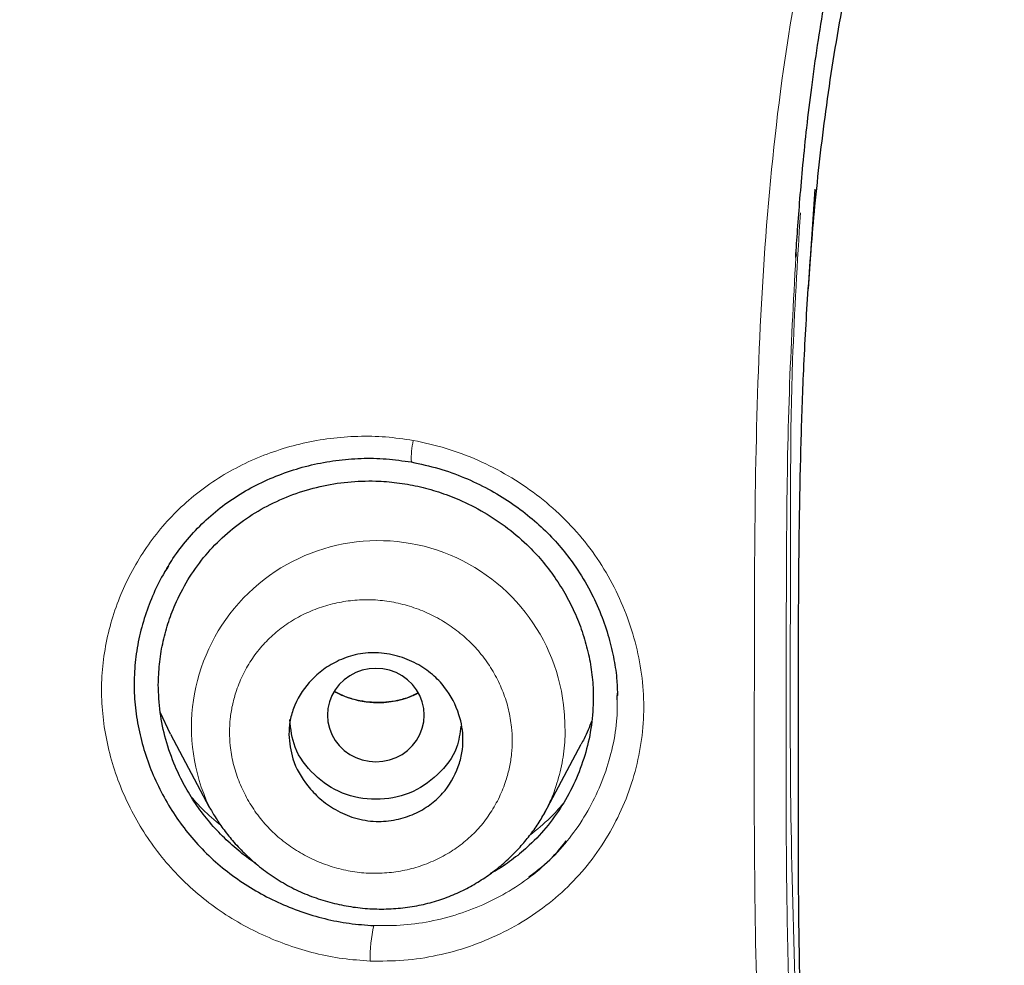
# Model space of a CAD drawing. Header units: millimetres. Extents: x 8 to 830, y 12 to 2106.
# Tile 353 of 624: x 436 to 446, y 1814 to 1823. Entities that reach past the tile are written whole.
import ezdxf

# ---------------------------------------------------------------- set-up
doc = ezdxf.new("R2010")
doc.units = ezdxf.units.MM

msp = doc.modelspace()

# ---------------------------------------------------------------- linework, layer by layer
at = {"color": 7, "linetype": 'Continuous', "lineweight": 30}
for p, q in [((444.082, 1821.725), (444.013, 1820.696)), ((443.886, 1821.052), (443.885, 1821.026)), ((443.886, 1821.052), (443.885, 1821.026)), ((442.038, 1816.455), (442.039, 1816.517)), ((442.038, 1816.455), (442.039, 1816.517)), ((442.038, 1816.447), (442.038, 1816.492)), ((442.038, 1816.447), (442.038, 1816.492)), ((437.419, 1816.092), (437.314, 1816.319)), ((437.419, 1816.092), (437.821, 1815.337)), ((441.286, 1815.275), (441.666, 1815.988)), ((437.823, 1815.338), (437.819, 1815.345)), ((437.751, 1815.274), (437.751, 1815.274)), ((437.751, 1815.274), (437.751, 1815.274)), ((441.361, 1815.201), (441.361, 1815.201)), ((441.361, 1815.201), (441.361, 1815.201))]:
    msp.add_line(p, q, dxfattribs=at)
at = {"color": 8, "linetype": 'Continuous', "lineweight": 0}
for p, q in [((443.888, 1821.096), (443.886, 1821.052)), ((443.888, 1821.096), (443.886, 1821.052)), ((442.038, 1816.492), (442.039, 1816.526)), ((442.038, 1816.492), (442.039, 1816.526))]:
    msp.add_line(p, q, dxfattribs=at)
at = {"color": 7, "linetype": 'Continuous', "lineweight": 30, "flags": 128}
msp.add_lwpolyline([(440.043, 1816.289), (440.038, 1816.358), (440.023, 1816.425), (439.998, 1816.49), (439.964, 1816.55), (439.921, 1816.605), (439.871, 1816.654), (439.814, 1816.695), (439.751, 1816.728), (439.684, 1816.752), (439.615, 1816.767), (439.543, 1816.772), (439.472, 1816.767), (439.402, 1816.752), (439.336, 1816.728), (439.273, 1816.695), (439.216, 1816.654), (439.165, 1816.605), (439.123, 1816.55), (439.089, 1816.49), (439.064, 1816.425), (439.048, 1816.358), (439.043, 1816.289), (439.048, 1816.22), (439.064, 1816.153), (439.089, 1816.088), (439.123, 1816.028), (439.165, 1815.973), (439.216, 1815.924), (439.273, 1815.883), (439.336, 1815.85), (439.402, 1815.825), (439.472, 1815.811), (439.543, 1815.806), (439.615, 1815.811), (439.684, 1815.825), (439.751, 1815.85), (439.814, 1815.883), (439.871, 1815.924), (439.921, 1815.973), (439.964, 1816.028), (439.998, 1816.088), (440.023, 1816.153), (440.038, 1816.22), (440.043, 1816.289)], dxfattribs=at)
at = {"color": 8, "linetype": 'Continuous', "lineweight": 0}
for centre, radius, start, end in [((440.763, 1818.943), 0.854, 167.4517, 182.5036), ((439.567, 1816.163), 1.93, 4.7212, 205.0813), ((440.902, 1813.784), 1.418, 166.612, 181.5442)]:
    msp.add_arc(centre, radius, start, end, dxfattribs=at)
at = {"color": 7, "linetype": 'Continuous', "lineweight": 30}
for points, knots in [([(510.735, 1777.283), (511.196, 1778.511), (512.114, 1780.956), (513.098, 1784.726), (513.872, 1788.507), (514.456, 1792.3), (514.943, 1796.485), (515.298, 1801.065), (515.507, 1806.03), (515.602, 1811.577), (515.593, 1817.706), (515.581, 1824.436), (515.477, 1831.185), (515.158, 1837.963), (514.614, 1843.619), (513.944, 1848.142), (513.279, 1851.54), (512.399, 1854.924), (511.244, 1858.268), (509.826, 1861.345), (508.149, 1864.109), (506.256, 1866.524), (504.046, 1868.669), (501.607, 1870.523), (499.025, 1872.121), (495.903, 1873.724), (492.217, 1875.246), (487.967, 1876.614), (483.651, 1877.697), (479.286, 1878.524), (474.885, 1879.093), (470.474, 1879.417), (466.081, 1879.544), (461.71, 1879.555), (457.339, 1879.543), (452.947, 1879.415), (448.536, 1879.093), (444.134, 1878.525), (439.769, 1877.697), (435.453, 1876.616), (431.203, 1875.245), (427.517, 1873.725), (424.396, 1872.122), (421.813, 1870.525), (419.375, 1868.669), (417.164, 1866.525), (415.271, 1864.109), (413.594, 1861.345), (412.176, 1858.269), (411.021, 1854.924), (410.141, 1851.54), (409.476, 1848.142), (408.806, 1843.619), (408.262, 1837.963), (407.943, 1831.185), (407.839, 1824.437), (407.828, 1817.706), (407.817, 1811.126), (407.941, 1804.673), (408.288, 1798.348), (408.866, 1792.889), (409.585, 1788.305), (410.354, 1784.591), (411.329, 1780.89), (412.232, 1778.489), (412.686, 1777.283)], [0, 0, 0, 0, 0.01422, 0.028301, 0.042283, 0.056188, 0.070046, 0.088148, 0.106186, 0.124159, 0.148558, 0.172923, 0.197399, 0.221993, 0.24671, 0.259145, 0.27167, 0.284302, 0.297067, 0.309991, 0.320883, 0.3319, 0.342924, 0.353811, 0.364567, 0.375221, 0.391058, 0.40678, 0.422432, 0.438055, 0.453668, 0.469227, 0.484683, 0.500001, 0.515318, 0.530774, 0.546334, 0.561944, 0.577571, 0.59322, 0.608942, 0.624779, 0.635434, 0.646191, 0.657076, 0.668103, 0.679114, 0.690014, 0.702933, 0.7157, 0.728331, 0.740856, 0.753291, 0.778008, 0.802602, 0.827078, 0.851444, 0.875842, 0.898728, 0.921719, 0.944802, 0.958463, 0.9722, 0.986034, 1, 1, 1, 1]), ([(510.735, 1777.283), (511.196, 1778.511), (512.114, 1780.956), (513.098, 1784.726), (513.872, 1788.507), (514.456, 1792.3), (514.943, 1796.485), (515.298, 1801.065), (515.507, 1806.03), (515.602, 1811.577), (515.593, 1817.706), (515.581, 1824.436), (515.477, 1831.185), (515.158, 1837.963), (514.614, 1843.619), (513.944, 1848.142), (513.279, 1851.54), (512.399, 1854.924), (511.244, 1858.268), (509.826, 1861.345), (508.149, 1864.109), (506.256, 1866.524), (504.046, 1868.669), (501.607, 1870.523), (499.025, 1872.121), (495.903, 1873.724), (492.217, 1875.246), (487.967, 1876.614), (483.651, 1877.697), (479.286, 1878.524), (474.885, 1879.093), (470.474, 1879.417), (466.081, 1879.544), (461.71, 1879.555), (457.339, 1879.543), (452.947, 1879.415), (448.536, 1879.093), (444.134, 1878.525), (439.769, 1877.697), (435.453, 1876.616), (431.203, 1875.245), (427.517, 1873.725), (424.396, 1872.122), (421.813, 1870.525), (419.375, 1868.669), (417.164, 1866.525), (415.271, 1864.109), (413.594, 1861.345), (412.176, 1858.269), (411.021, 1854.924), (410.141, 1851.54), (409.476, 1848.142), (408.806, 1843.619), (408.262, 1837.963), (407.943, 1831.185), (407.839, 1824.437), (407.828, 1817.706), (407.817, 1811.126), (407.941, 1804.673), (408.288, 1798.348), (408.866, 1792.889), (409.585, 1788.305), (410.354, 1784.591), (411.329, 1780.89), (412.232, 1778.489), (412.686, 1777.283)], [0, 0, 0, 0, 0.01422, 0.028301, 0.042283, 0.056188, 0.070046, 0.088148, 0.106186, 0.124159, 0.148558, 0.172923, 0.197399, 0.221993, 0.24671, 0.259145, 0.27167, 0.284302, 0.297067, 0.309991, 0.320883, 0.3319, 0.342924, 0.353811, 0.364567, 0.375221, 0.391058, 0.40678, 0.422432, 0.438055, 0.453668, 0.469227, 0.484683, 0.500001, 0.515318, 0.530774, 0.546334, 0.561944, 0.577571, 0.59322, 0.608942, 0.624779, 0.635434, 0.646191, 0.657076, 0.668103, 0.679114, 0.690014, 0.702933, 0.7157, 0.728331, 0.740856, 0.753291, 0.778008, 0.802602, 0.827078, 0.851444, 0.875842, 0.898728, 0.921719, 0.944802, 0.958463, 0.9722, 0.986034, 1, 1, 1, 1]), ([(509.342, 1777.405), (509.718, 1778.392), (510.47, 1780.366), (511.332, 1783.407), (512.046, 1786.476), (512.617, 1789.571), (513.077, 1792.68), (513.51, 1796.392), (513.859, 1800.711), (514.082, 1805.632), (514.182, 1810.777), (514.188, 1816.142), (514.173, 1821.731), (514.115, 1827.323), (513.942, 1832.92), (513.588, 1838.517), (513.084, 1843.169), (512.519, 1846.875), (511.991, 1849.641), (511.334, 1852.386), (510.519, 1855.094), (509.512, 1857.746), (508.383, 1860.098), (507.165, 1862.141), (505.916, 1863.888), (504.502, 1865.514), (502.758, 1867.162), (500.656, 1868.771), (498.205, 1870.302), (495.467, 1871.725), (492.454, 1873.021), (489.178, 1874.177), (485.839, 1875.143), (482.453, 1875.939), (478.747, 1876.63), (474.722, 1877.159), (470.387, 1877.487), (466.047, 1877.618), (461.711, 1877.632), (457.374, 1877.617), (453.033, 1877.484), (448.697, 1877.159), (444.672, 1876.63), (440.967, 1875.94), (437.582, 1875.144), (434.243, 1874.177), (430.966, 1873.02), (427.952, 1871.725), (425.215, 1870.302), (422.765, 1868.771), (420.664, 1867.161), (418.919, 1865.515), (417.506, 1863.888), (416.255, 1862.141), (415.039, 1860.097), (413.909, 1857.746), (412.902, 1855.094), (412.087, 1852.386), (411.43, 1849.642), (410.902, 1846.875), (410.337, 1843.17), (409.833, 1838.517), (409.479, 1832.921), (409.306, 1827.324), (409.248, 1821.731), (409.233, 1816.142), (409.239, 1810.852), (409.333, 1805.856), (409.537, 1801.159), (409.896, 1796.466), (410.376, 1792.367), (410.925, 1788.863), (411.488, 1785.949), (412.182, 1783.059), (413.011, 1780.196), (413.722, 1778.336), (414.078, 1777.405)], [0, 0, 0, 0, 0.011709, 0.0234, 0.035079, 0.046745, 0.058401, 0.070053, 0.08835, 0.106637, 0.124908, 0.145647, 0.166375, 0.187119, 0.207887, 0.228673, 0.249479, 0.259892, 0.270315, 0.28075, 0.291198, 0.301658, 0.31213, 0.319994, 0.327864, 0.335737, 0.343609, 0.354092, 0.364563, 0.37502, 0.38755, 0.400066, 0.41258, 0.425091, 0.437599, 0.45323, 0.468841, 0.484431, 0.499999, 0.515569, 0.531166, 0.546782, 0.562408, 0.574915, 0.587424, 0.599934, 0.612454, 0.624987, 0.635443, 0.645912, 0.656393, 0.664263, 0.672136, 0.680006, 0.687871, 0.698343, 0.708803, 0.71925, 0.729685, 0.740108, 0.750521, 0.771326, 0.792113, 0.81288, 0.833624, 0.854353, 0.875091, 0.892532, 0.909986, 0.927451, 0.944927, 0.955919, 0.966921, 0.977933, 0.988958, 1, 1, 1, 1]), ([(509.342, 1777.405), (509.718, 1778.392), (510.47, 1780.366), (511.332, 1783.407), (512.046, 1786.476), (512.617, 1789.571), (513.077, 1792.68), (513.51, 1796.392), (513.859, 1800.711), (514.082, 1805.632), (514.182, 1810.777), (514.188, 1816.142), (514.173, 1821.731), (514.115, 1827.323), (513.942, 1832.92), (513.588, 1838.517), (513.084, 1843.169), (512.519, 1846.875), (511.991, 1849.641), (511.334, 1852.386), (510.519, 1855.094), (509.512, 1857.746), (508.383, 1860.098), (507.165, 1862.141), (505.916, 1863.888), (504.502, 1865.514), (502.758, 1867.162), (500.656, 1868.771), (498.205, 1870.302), (495.467, 1871.725), (492.454, 1873.021), (489.178, 1874.177), (485.839, 1875.143), (482.453, 1875.939), (478.747, 1876.63), (474.722, 1877.159), (470.387, 1877.487), (466.047, 1877.618), (461.711, 1877.632), (457.374, 1877.617), (453.033, 1877.484), (448.697, 1877.159), (444.672, 1876.63), (440.967, 1875.94), (437.582, 1875.144), (434.243, 1874.177), (430.966, 1873.02), (427.952, 1871.725), (425.215, 1870.302), (422.765, 1868.771), (420.664, 1867.161), (418.919, 1865.515), (417.506, 1863.888), (416.255, 1862.141), (415.039, 1860.097), (413.909, 1857.746), (412.902, 1855.094), (412.087, 1852.386), (411.43, 1849.642), (410.902, 1846.875), (410.337, 1843.17), (409.833, 1838.517), (409.479, 1832.921), (409.306, 1827.324), (409.248, 1821.731), (409.233, 1816.142), (409.239, 1810.852), (409.333, 1805.856), (409.537, 1801.159), (409.896, 1796.466), (410.376, 1792.367), (410.925, 1788.863), (411.488, 1785.949), (412.182, 1783.059), (413.011, 1780.196), (413.722, 1778.336), (414.078, 1777.405)], [0, 0, 0, 0, 0.011709, 0.0234, 0.035079, 0.046745, 0.058401, 0.070053, 0.08835, 0.106637, 0.124908, 0.145647, 0.166375, 0.187119, 0.207887, 0.228673, 0.249479, 0.259892, 0.270315, 0.28075, 0.291198, 0.301658, 0.31213, 0.319994, 0.327864, 0.335737, 0.343609, 0.354092, 0.364563, 0.37502, 0.38755, 0.400066, 0.41258, 0.425091, 0.437599, 0.45323, 0.468841, 0.484431, 0.499999, 0.515569, 0.531166, 0.546782, 0.562408, 0.574915, 0.587424, 0.599934, 0.612454, 0.624987, 0.635443, 0.645912, 0.656393, 0.664263, 0.672136, 0.680006, 0.687871, 0.698343, 0.708803, 0.71925, 0.729685, 0.740108, 0.750521, 0.771326, 0.792113, 0.81288, 0.833624, 0.854353, 0.875091, 0.892532, 0.909986, 0.927451, 0.944927, 0.955919, 0.966921, 0.977933, 0.988958, 1, 1, 1, 1]), ([(461.71, 1876.725), (459.784, 1876.719), (455.935, 1876.707), (450.167, 1876.421), (444.906, 1875.774), (440.169, 1874.856), (435.962, 1873.771), (431.845, 1872.41), (428.301, 1870.9), (425.325, 1869.325), (422.897, 1867.771), (420.637, 1865.993), (418.61, 1863.96), (416.866, 1861.693), (415.304, 1859.086), (413.966, 1856.162), (412.868, 1852.965), (412.03, 1849.723), (411.394, 1846.461), (410.755, 1842.089), (410.234, 1836.589), (409.939, 1829.959), (409.858, 1823.313), (409.862, 1816.661), (409.876, 1810.844), (409.989, 1805.861), (410.175, 1801.713), (410.481, 1797.567), (410.938, 1793.43), (411.563, 1789.313), (412.42, 1785.241), (413.517, 1781.214), (414.571, 1778.631), (415.1, 1777.336)], [0, 0, 0, 0, 0.041855, 0.08362, 0.125415, 0.156959, 0.188537, 0.219976, 0.251431, 0.272568, 0.293656, 0.314639, 0.33578, 0.356911, 0.377922, 0.403277, 0.42848, 0.45338, 0.478142, 0.502858, 0.552306, 0.601886, 0.651609, 0.701376, 0.751127, 0.782208, 0.813287, 0.844384, 0.875537, 0.906709, 0.937788, 0.968814, 1, 1, 1, 1]), ([(461.71, 1876.622), (459.773, 1876.616), (455.903, 1876.604), (450.104, 1876.313), (444.815, 1875.656), (440.054, 1874.726), (435.827, 1873.625), (431.692, 1872.245), (428.137, 1870.71), (425.155, 1869.108), (422.728, 1867.526), (420.475, 1865.714), (418.469, 1863.641), (416.75, 1861.337), (415.217, 1858.695), (413.911, 1855.743), (412.846, 1852.527), (412.036, 1849.278), (411.423, 1846.017), (410.808, 1841.657), (410.309, 1836.18), (410.03, 1829.586), (409.958, 1822.982), (409.961, 1816.372), (409.978, 1810.591), (410.096, 1805.639), (410.286, 1801.52), (410.596, 1797.409), (411.054, 1793.307), (411.681, 1789.219), (412.539, 1785.169), (413.635, 1781.17), (414.685, 1778.609), (415.209, 1777.329)], [0, 0, 0, 0, 0.042133, 0.084172, 0.12624, 0.157991, 0.189772, 0.221412, 0.253078, 0.274358, 0.295572, 0.316692, 0.337987, 0.359238, 0.380387, 0.405921, 0.431187, 0.456106, 0.480854, 0.505526, 0.554819, 0.604169, 0.653612, 0.70311, 0.752631, 0.783561, 0.81446, 0.845339, 0.876228, 0.907207, 0.938215, 0.96912, 1, 1, 1, 1]), ([(443.883, 1821.021), (443.889, 1821.116), (443.903, 1821.317), (443.927, 1821.637), (443.958, 1821.988), (443.998, 1822.373), (444.047, 1822.786), (444.108, 1823.214), (444.177, 1823.645), (444.269, 1824.146), (444.39, 1824.712), (444.551, 1825.335), (444.737, 1825.934), (444.943, 1826.492), (445.167, 1827.014), (445.408, 1827.505), (445.676, 1827.981), (445.97, 1828.437), (446.287, 1828.873), (446.627, 1829.288), (446.99, 1829.681), (447.375, 1830.054), (447.782, 1830.406), (448.224, 1830.749), (448.701, 1831.082), (449.212, 1831.403), (449.738, 1831.702), (450.271, 1831.976), (450.802, 1832.227), (451.324, 1832.455), (451.835, 1832.66), (452.335, 1832.847), (452.734, 1832.984), (453.036, 1833.082), (453.252, 1833.15), (453.484, 1833.22), (453.736, 1833.293), (454.01, 1833.369), (454.325, 1833.452), (454.683, 1833.541), (455.089, 1833.633), (455.526, 1833.724), (455.998, 1833.812), (456.505, 1833.895), (457.047, 1833.971), (457.624, 1834.038), (458.234, 1834.093), (458.874, 1834.133), (459.541, 1834.16), (460.236, 1834.175), (460.963, 1834.182), (461.457, 1834.182), (461.71, 1834.182)], [0, 0, 0, 0, 0.011776, 0.02484, 0.039192, 0.05483, 0.071753, 0.089535, 0.10711, 0.124433, 0.151099, 0.177003, 0.202198, 0.226753, 0.248748, 0.270738, 0.292702, 0.314449, 0.336013, 0.357441, 0.378781, 0.400123, 0.42154, 0.442971, 0.466897, 0.490802, 0.514738, 0.538577, 0.561906, 0.584265, 0.605951, 0.626966, 0.647322, 0.655761, 0.664455, 0.673969, 0.684305, 0.695464, 0.707445, 0.722619, 0.73895, 0.756448, 0.775119, 0.795347, 0.816812, 0.83953, 0.863516, 0.888753, 0.914736, 0.941927, 0.970344, 1, 1, 1, 1]), ([(443.883, 1821.021), (443.889, 1821.116), (443.903, 1821.317), (443.927, 1821.637), (443.958, 1821.988), (443.998, 1822.373), (444.047, 1822.786), (444.108, 1823.214), (444.177, 1823.645), (444.269, 1824.146), (444.39, 1824.712), (444.551, 1825.335), (444.737, 1825.934), (444.943, 1826.492), (445.167, 1827.014), (445.408, 1827.505), (445.676, 1827.981), (445.97, 1828.437), (446.287, 1828.873), (446.627, 1829.288), (446.99, 1829.681), (447.375, 1830.054), (447.782, 1830.406), (448.224, 1830.749), (448.701, 1831.082), (449.212, 1831.403), (449.738, 1831.702), (450.271, 1831.976), (450.802, 1832.227), (451.324, 1832.455), (451.835, 1832.66), (452.335, 1832.847), (452.734, 1832.984), (453.036, 1833.082), (453.252, 1833.15), (453.484, 1833.22), (453.736, 1833.293), (454.01, 1833.369), (454.325, 1833.452), (454.683, 1833.541), (455.089, 1833.633), (455.526, 1833.724), (455.998, 1833.812), (456.505, 1833.895), (457.047, 1833.971), (457.624, 1834.038), (458.234, 1834.093), (458.874, 1834.133), (459.541, 1834.16), (460.236, 1834.175), (460.963, 1834.182), (461.457, 1834.182), (461.71, 1834.182)], [0, 0, 0, 0, 0.011776, 0.02484, 0.039192, 0.05483, 0.071753, 0.089535, 0.10711, 0.124433, 0.151099, 0.177003, 0.202198, 0.226753, 0.248748, 0.270738, 0.292702, 0.314449, 0.336013, 0.357441, 0.378781, 0.400123, 0.42154, 0.442971, 0.466897, 0.490802, 0.514738, 0.538577, 0.561906, 0.584265, 0.605951, 0.626966, 0.647322, 0.655761, 0.664455, 0.673969, 0.684305, 0.695464, 0.707445, 0.722619, 0.73895, 0.756448, 0.775119, 0.795347, 0.816812, 0.83953, 0.863516, 0.888753, 0.914736, 0.941927, 0.970344, 1, 1, 1, 1]), ([(461.704, 1798.281), (461.092, 1798.282), (459.778, 1798.286), (457.676, 1798.416), (455.557, 1798.794), (453.497, 1799.41), (451.966, 1800.037), (450.802, 1800.615), (450.006, 1801.056), (449.213, 1801.554), (448.434, 1802.115), (447.473, 1802.922), (446.415, 1804.067), (445.65, 1805.277), (445.209, 1806.201), (444.974, 1806.774), (444.769, 1807.361), (444.593, 1807.959), (444.442, 1808.564), (444.24, 1809.553), (444.063, 1810.856), (443.957, 1812.395), (443.919, 1813.707), (443.91, 1814.791), (443.91, 1815.65), (443.911, 1816.517), (443.912, 1817.624), (443.926, 1818.774), (443.962, 1819.832), (444.007, 1820.667), (444.079, 1821.576), (444.19, 1822.555), (444.401, 1823.896), (444.793, 1825.514), (445.427, 1826.997), (446.061, 1828.036), (446.578, 1828.724), (447.134, 1829.334), (447.985, 1830.119), (449.222, 1830.983), (450.696, 1831.739), (452.029, 1832.287), (453.19, 1832.684), (454.697, 1833.106), (456.638, 1833.493), (459.099, 1833.718), (460.815, 1833.72), (461.71, 1833.721)], [0, 0, 0, 0, 0.030692, 0.065833, 0.105376, 0.138213, 0.173522, 0.188326, 0.203587, 0.219331, 0.235494, 0.252028, 0.282784, 0.314237, 0.324772, 0.335378, 0.346049, 0.356773, 0.367529, 0.378291, 0.408931, 0.435507, 0.458141, 0.47686, 0.491661, 0.502546, 0.521671, 0.548765, 0.561853, 0.576232, 0.591884, 0.608795, 0.626956, 0.661762, 0.694208, 0.70943, 0.724126, 0.738214, 0.751606, 0.783168, 0.814535, 0.835268, 0.855911, 0.876391, 0.914064, 0.955166, 1, 1, 1, 1]), ([(437.347, 1817.743), (437.379, 1817.798), (437.452, 1817.926), (437.592, 1818.108), (437.763, 1818.291), (437.955, 1818.453), (438.165, 1818.594), (438.39, 1818.712), (438.628, 1818.807), (438.875, 1818.879), (439.13, 1818.926), (439.389, 1818.947), (439.65, 1818.943), (439.823, 1818.918), (439.909, 1818.906)], [0, 0, 0, 0, 0.064883, 0.149546, 0.234096, 0.318608, 0.403269, 0.488216, 0.573416, 0.65878, 0.744196, 0.829562, 0.914823, 1, 1, 1, 1]), ([(437.347, 1817.743), (437.379, 1817.798), (437.452, 1817.926), (437.592, 1818.108), (437.763, 1818.291), (437.955, 1818.453), (438.165, 1818.594), (438.39, 1818.712), (438.628, 1818.807), (438.875, 1818.879), (439.13, 1818.926), (439.389, 1818.947), (439.65, 1818.943), (439.823, 1818.918), (439.909, 1818.906)], [0, 0, 0, 0, 0.064883, 0.149546, 0.234096, 0.318608, 0.403269, 0.488216, 0.573416, 0.65878, 0.744196, 0.829562, 0.914823, 1, 1, 1, 1]), ([(439.909, 1818.906), (440.004, 1818.885), (440.191, 1818.846), (440.458, 1818.749), (440.705, 1818.631), (440.932, 1818.494), (441.136, 1818.342), (441.318, 1818.177), (441.476, 1818.003), (441.625, 1817.803), (441.759, 1817.58), (441.872, 1817.335), (441.953, 1817.096), (442.006, 1816.867), (442.036, 1816.666), (442.039, 1816.542), (442.04, 1816.491)], [0, 0, 0, 0, 0.082472, 0.162487, 0.239968, 0.314838, 0.387051, 0.456611, 0.523571, 0.588059, 0.670293, 0.748157, 0.821523, 0.890308, 0.954483, 1, 1, 1, 1]), ([(439.909, 1818.906), (440.004, 1818.885), (440.191, 1818.846), (440.458, 1818.749), (440.705, 1818.631), (440.932, 1818.494), (441.136, 1818.342), (441.318, 1818.177), (441.476, 1818.003), (441.625, 1817.803), (441.759, 1817.58), (441.872, 1817.335), (441.953, 1817.096), (442.006, 1816.867), (442.036, 1816.666), (442.039, 1816.542), (442.04, 1816.491)], [0, 0, 0, 0, 0.082472, 0.162487, 0.239968, 0.314838, 0.387051, 0.456611, 0.523571, 0.588059, 0.670293, 0.748157, 0.821523, 0.890308, 0.954483, 1, 1, 1, 1]), ([(437.294, 1816.602), (437.297, 1816.673), (437.301, 1816.816), (437.336, 1817.027), (437.39, 1817.233), (437.474, 1817.456), (437.593, 1817.688), (437.757, 1817.921), (437.951, 1818.127), (438.172, 1818.307), (438.418, 1818.457), (438.683, 1818.574), (438.963, 1818.658), (439.251, 1818.705), (439.518, 1818.714), (439.761, 1818.695), (439.978, 1818.658), (440.192, 1818.599), (440.423, 1818.512), (440.666, 1818.389), (440.911, 1818.225), (441.115, 1818.048), (441.279, 1817.867), (441.411, 1817.691), (441.525, 1817.504), (441.62, 1817.306), (441.695, 1817.102), (441.75, 1816.892), (441.783, 1816.68), (441.795, 1816.443), (441.777, 1816.183), (441.718, 1815.904), (441.622, 1815.635), (441.491, 1815.381), (441.328, 1815.147), (441.15, 1814.956), (440.969, 1814.804), (440.833, 1814.707), (440.748, 1814.662), (440.726, 1814.65)], [0, 0, 0, 0, 0.023485, 0.047272, 0.07089, 0.09449, 0.126345, 0.15766, 0.188989, 0.22035, 0.251677, 0.283507, 0.315243, 0.346564, 0.378002, 0.401511, 0.424949, 0.448547, 0.472529, 0.50397, 0.53561, 0.566975, 0.590454, 0.614229, 0.637876, 0.661455, 0.685483, 0.70909, 0.732509, 0.755977, 0.787378, 0.818697, 0.850489, 0.882262, 0.913579, 0.944992, 0.968494, 0.991929, 1, 1, 1, 1]), ([(437.294, 1816.602), (437.297, 1816.673), (437.301, 1816.816), (437.336, 1817.027), (437.39, 1817.233), (437.474, 1817.456), (437.593, 1817.688), (437.757, 1817.921), (437.951, 1818.127), (438.172, 1818.307), (438.418, 1818.457), (438.683, 1818.574), (438.963, 1818.658), (439.251, 1818.705), (439.518, 1818.714), (439.761, 1818.695), (439.978, 1818.658), (440.192, 1818.599), (440.423, 1818.512), (440.666, 1818.389), (440.911, 1818.225), (441.115, 1818.048), (441.279, 1817.867), (441.411, 1817.691), (441.525, 1817.504), (441.62, 1817.306), (441.695, 1817.102), (441.75, 1816.892), (441.783, 1816.68), (441.795, 1816.443), (441.777, 1816.183), (441.718, 1815.904), (441.622, 1815.635), (441.491, 1815.381), (441.328, 1815.147), (441.15, 1814.956), (440.969, 1814.804), (440.833, 1814.707), (440.748, 1814.662), (440.726, 1814.65)], [0, 0, 0, 0, 0.023485, 0.047272, 0.07089, 0.09449, 0.126345, 0.15766, 0.188989, 0.22035, 0.251677, 0.283507, 0.315243, 0.346564, 0.378002, 0.401511, 0.424949, 0.448547, 0.472529, 0.50397, 0.53561, 0.566975, 0.590454, 0.614229, 0.637876, 0.661455, 0.685483, 0.70909, 0.732509, 0.755977, 0.787378, 0.818697, 0.850489, 0.882262, 0.913579, 0.944992, 0.968494, 0.991929, 1, 1, 1, 1]), ([(437.398, 1817.828), (437.379, 1817.799), (437.316, 1817.701), (437.231, 1817.52), (437.144, 1817.288), (437.083, 1817.047), (437.048, 1816.801), (437.04, 1816.551), (437.061, 1816.302), (437.108, 1816.055), (437.181, 1815.813), (437.277, 1815.58), (437.397, 1815.356), (437.538, 1815.145), (437.7, 1814.948), (437.883, 1814.769), (438.083, 1814.61), (438.299, 1814.47), (438.528, 1814.351), (438.767, 1814.254), (439.014, 1814.181), (439.267, 1814.131), (439.437, 1814.119), (439.522, 1814.113)], [0, 0, 0, 0, 0.02044, 0.069437, 0.118478, 0.167554, 0.216682, 0.265772, 0.314781, 0.363772, 0.41276, 0.461729, 0.510648, 0.559488, 0.608238, 0.656977, 0.705815, 0.754769, 0.803814, 0.852904, 0.901986, 0.951022, 1, 1, 1, 1]), ([(437.398, 1817.828), (437.379, 1817.799), (437.316, 1817.701), (437.231, 1817.52), (437.144, 1817.288), (437.083, 1817.047), (437.048, 1816.801), (437.04, 1816.551), (437.061, 1816.302), (437.108, 1816.055), (437.181, 1815.813), (437.277, 1815.58), (437.397, 1815.356), (437.538, 1815.145), (437.7, 1814.948), (437.883, 1814.769), (438.083, 1814.61), (438.299, 1814.47), (438.528, 1814.351), (438.767, 1814.254), (439.014, 1814.181), (439.267, 1814.131), (439.437, 1814.119), (439.522, 1814.113)], [0, 0, 0, 0, 0.02044, 0.069437, 0.118478, 0.167554, 0.216682, 0.265772, 0.314781, 0.363772, 0.41276, 0.461729, 0.510648, 0.559488, 0.608238, 0.656977, 0.705815, 0.754769, 0.803814, 0.852904, 0.901986, 0.951022, 1, 1, 1, 1]), ([(438.643, 1816.089), (438.646, 1816.133), (438.65, 1816.224), (438.704, 1816.414), (438.816, 1816.597), (438.982, 1816.753), (439.142, 1816.852), (439.332, 1816.921), (439.547, 1816.942), (439.764, 1816.908), (439.963, 1816.828), (440.128, 1816.716), (440.291, 1816.546), (440.411, 1816.315), (440.451, 1816.076), (440.435, 1815.895), (440.384, 1815.699), (440.273, 1815.509), (440.103, 1815.355), (439.94, 1815.261), (439.751, 1815.2), (439.539, 1815.181), (439.323, 1815.217), (439.126, 1815.303), (438.964, 1815.419), (438.804, 1815.588), (438.671, 1815.813), (438.652, 1816.003), (438.643, 1816.089)], [0, 0, 0, 0, 0.024129, 0.050237, 0.108425, 0.140552, 0.174844, 0.210969, 0.249203, 0.289457, 0.327186, 0.362225, 0.394904, 0.4523, 0.499741, 0.525118, 0.552378, 0.611511, 0.643691, 0.67763, 0.713361, 0.750659, 0.790902, 0.828709, 0.863908, 0.896325, 0.953181, 1, 1, 1, 1]), ([(438.301, 1814.757), (438.299, 1814.758), (438.234, 1814.797), (438.118, 1814.89), (437.954, 1815.036), (437.806, 1815.199), (437.675, 1815.374), (437.561, 1815.561), (437.455, 1815.781), (437.367, 1816.033), (437.306, 1816.317), (437.298, 1816.507), (437.294, 1816.602)], [0, 0, 0, 0, 0.002827, 0.10172, 0.200893, 0.300748, 0.39987, 0.49924, 0.599837, 0.734715, 0.867302, 1, 1, 1, 1]), ([(438.301, 1814.757), (438.299, 1814.758), (438.234, 1814.797), (438.118, 1814.89), (437.954, 1815.036), (437.806, 1815.199), (437.675, 1815.374), (437.561, 1815.561), (437.455, 1815.781), (437.367, 1816.033), (437.306, 1816.317), (437.298, 1816.507), (437.294, 1816.602)], [0, 0, 0, 0, 0.002827, 0.10172, 0.200893, 0.300748, 0.39987, 0.49924, 0.599837, 0.734715, 0.867302, 1, 1, 1, 1]), ([(439.979, 1816.519), (439.961, 1816.509), (439.905, 1816.477), (439.802, 1816.446), (439.679, 1816.422), (439.557, 1816.416), (439.436, 1816.425), (439.317, 1816.449), (439.208, 1816.484), (439.143, 1816.518), (439.115, 1816.532)], [0, 0, 0, 0, 0.071345, 0.223065, 0.360509, 0.493219, 0.626699, 0.760979, 0.896167, 1, 1, 1, 1]), ([(440.421, 1816.176), (440.412, 1816.1), (440.388, 1815.911), (440.19, 1815.66), (439.899, 1815.459), (439.542, 1815.399), (439.187, 1815.46), (438.894, 1815.661), (438.687, 1815.932), (438.664, 1816.144), (438.653, 1816.242)], [0, 0, 0, 0, 0.08811, 0.221278, 0.354358, 0.487102, 0.620324, 0.753025, 0.886195, 1, 1, 1, 1]), ([(441.774, 1816.229), (441.75, 1816.166), (441.72, 1816.083), (441.675, 1816.008), (441.664, 1815.989)], [0, 0, 0, 0, 0.759995, 1, 1, 1, 1]), ([(437.82, 1815.341), (437.84, 1815.306), (437.884, 1815.229), (437.964, 1815.112), (438.063, 1814.987), (438.183, 1814.859), (438.322, 1814.733), (438.48, 1814.616), (438.65, 1814.514), (438.83, 1814.43), (439.018, 1814.365), (439.21, 1814.318), (439.406, 1814.29), (439.602, 1814.281), (439.797, 1814.29), (439.988, 1814.319), (440.17, 1814.365), (440.342, 1814.428), (440.502, 1814.504), (440.651, 1814.593), (440.787, 1814.691), (440.91, 1814.796), (441.02, 1814.908), (441.121, 1815.026), (441.213, 1815.148), (441.263, 1815.235), (441.288, 1815.279)], [0, 0, 0, 0, 0.02876, 0.062479, 0.099841, 0.140954, 0.185923, 0.232585, 0.279217, 0.325833, 0.372374, 0.418861, 0.465285, 0.51162, 0.557834, 0.603629, 0.648182, 0.691623, 0.734058, 0.775426, 0.815653, 0.854666, 0.892412, 0.92904, 0.964831, 1, 1, 1, 1]), ([(441.124, 1814.617), (441.159, 1814.643), (441.275, 1814.727), (441.406, 1814.853), (441.489, 1814.961), (441.511, 1814.99)], [0, 0, 0, 0, 0.238256, 0.799502, 1, 1, 1, 1]), ([(441.124, 1814.617), (441.159, 1814.643), (441.275, 1814.727), (441.406, 1814.853), (441.489, 1814.961), (441.511, 1814.99)], [0, 0, 0, 0, 0.238256, 0.799502, 1, 1, 1, 1])]:
    msp.add_open_spline(points, degree=3, knots=knots, dxfattribs=at)
at = {"color": 8, "linetype": 'Continuous', "lineweight": 0}
for points, knots in [([(414.698, 1777.363), (414.225, 1778.522), (413.283, 1780.831), (412.261, 1784.414), (411.439, 1788.029), (410.814, 1791.683), (410.284, 1795.749), (409.884, 1800.234), (409.629, 1805.133), (409.493, 1810.65), (409.478, 1816.772), (409.475, 1823.494), (409.563, 1830.215), (409.877, 1836.934), (410.427, 1842.524), (411.106, 1846.98), (411.786, 1850.307), (412.674, 1853.585), (413.826, 1856.787), (415.22, 1859.697), (416.84, 1862.278), (418.635, 1864.516), (420.7, 1866.524), (422.996, 1868.281), (425.45, 1869.815), (428.451, 1871.372), (432.019, 1872.866), (436.141, 1874.209), (440.318, 1875.272), (445, 1876.168), (450.212, 1876.803), (455.95, 1877.088), (459.787, 1877.1), (461.71, 1877.106)], [0, 0, 0, 0, 0.027811, 0.055398, 0.082938, 0.110516, 0.138178, 0.174576, 0.211159, 0.247876, 0.297974, 0.34805, 0.398105, 0.448142, 0.498248, 0.523439, 0.548708, 0.573938, 0.599093, 0.624359, 0.645457, 0.666462, 0.68755, 0.708668, 0.729707, 0.750736, 0.78232, 0.813743, 0.844809, 0.875739, 0.916964, 0.958374, 1, 1, 1, 1]), ([(461.71, 1876.056), (460.287, 1876.052), (457.443, 1876.044), (453.183, 1875.919), (448.938, 1875.601), (444.998, 1875.087), (441.364, 1874.414), (438.035, 1873.629), (434.751, 1872.681), (431.534, 1871.547), (428.579, 1870.272), (425.894, 1868.872), (423.494, 1867.363), (421.261, 1865.638), (419.251, 1863.665), (417.517, 1861.447), (416.057, 1859.045), (414.855, 1856.514), (413.876, 1853.897), (413.089, 1851.223), (412.457, 1848.517), (411.956, 1845.793), (411.43, 1842.125), (410.969, 1837.501), (410.66, 1831.925), (410.527, 1826.343), (410.502, 1820.765), (410.502, 1815.225), (410.533, 1809.721), (410.68, 1804.249), (411.007, 1798.781), (411.504, 1794.045), (412.106, 1790.048), (412.736, 1786.79), (413.535, 1783.568), (414.51, 1780.377), (415.385, 1778.32), (415.824, 1777.288)], [0, 0, 0, 0, 0.031153, 0.062241, 0.093264, 0.124292, 0.149214, 0.174231, 0.199272, 0.224213, 0.249143, 0.270053, 0.290969, 0.311752, 0.332508, 0.353493, 0.374457, 0.395355, 0.4163, 0.437235, 0.458081, 0.478875, 0.499661, 0.541623, 0.583663, 0.625704, 0.667702, 0.709692, 0.750932, 0.792205, 0.833511, 0.874862, 0.899904, 0.924876, 0.94982, 0.974812, 1, 1, 1, 1]), ([(461.71, 1876.056), (460.287, 1876.052), (457.443, 1876.044), (453.183, 1875.919), (448.938, 1875.601), (444.998, 1875.087), (441.364, 1874.414), (438.035, 1873.629), (434.751, 1872.681), (431.534, 1871.547), (428.579, 1870.272), (425.894, 1868.872), (423.494, 1867.363), (421.261, 1865.638), (419.251, 1863.665), (417.517, 1861.447), (416.057, 1859.045), (414.855, 1856.514), (413.876, 1853.897), (413.089, 1851.223), (412.457, 1848.517), (411.956, 1845.793), (411.43, 1842.125), (410.969, 1837.501), (410.66, 1831.925), (410.527, 1826.343), (410.502, 1820.765), (410.502, 1815.225), (410.533, 1809.721), (410.68, 1804.249), (411.007, 1798.781), (411.504, 1794.045), (412.106, 1790.048), (412.736, 1786.79), (413.535, 1783.568), (414.51, 1780.377), (415.385, 1778.32), (415.824, 1777.288)], [0, 0, 0, 0, 0.031153, 0.062241, 0.093264, 0.124292, 0.149214, 0.174231, 0.199272, 0.224213, 0.249143, 0.270053, 0.290969, 0.311752, 0.332508, 0.353493, 0.374457, 0.395355, 0.4163, 0.437235, 0.458081, 0.478875, 0.499661, 0.541623, 0.583663, 0.625704, 0.667702, 0.709692, 0.750932, 0.792205, 0.833511, 0.874862, 0.899904, 0.924876, 0.94982, 0.974812, 1, 1, 1, 1]), ([(461.688, 1798.124), (461.049, 1798.126), (459.773, 1798.13), (457.866, 1798.247), (455.981, 1798.543), (454.128, 1799.021), (452.32, 1799.677), (450.766, 1800.403), (449.461, 1801.144), (448.398, 1801.861), (447.405, 1802.669), (446.512, 1803.58), (445.734, 1804.584), (445.081, 1805.667), (444.566, 1806.816), (444.173, 1808.006), (443.842, 1809.42), (443.611, 1811.053), (443.486, 1812.896), (443.451, 1814.743), (443.456, 1816.594), (443.456, 1818.45), (443.502, 1820.307), (443.635, 1822.161), (443.869, 1823.797), (444.185, 1825.205), (444.563, 1826.384), (445.065, 1827.521), (445.705, 1828.591), (446.481, 1829.571), (447.379, 1830.445), (448.38, 1831.201), (449.454, 1831.856), (450.77, 1832.512), (452.333, 1833.14), (454.146, 1833.689), (456.001, 1834.089), (457.89, 1834.335), (459.799, 1834.426), (461.073, 1834.428), (461.71, 1834.429)], [0, 0, 0, 0, 0.031317, 0.062434, 0.093427, 0.124573, 0.156075, 0.187645, 0.208688, 0.229776, 0.250792, 0.271795, 0.292855, 0.313875, 0.33487, 0.355928, 0.376932, 0.408163, 0.439307, 0.470481, 0.501693, 0.53294, 0.564197, 0.595401, 0.626585, 0.647359, 0.668041, 0.688809, 0.7097, 0.730452, 0.751218, 0.772011, 0.792701, 0.813457, 0.84463, 0.87559, 0.906518, 0.937616, 0.968832, 1, 1, 1, 1]), ([(461.688, 1798.124), (461.049, 1798.126), (459.773, 1798.13), (457.866, 1798.247), (455.981, 1798.543), (454.128, 1799.021), (452.32, 1799.677), (450.766, 1800.403), (449.461, 1801.144), (448.398, 1801.861), (447.405, 1802.669), (446.512, 1803.58), (445.734, 1804.584), (445.081, 1805.667), (444.566, 1806.816), (444.173, 1808.006), (443.842, 1809.42), (443.611, 1811.053), (443.486, 1812.896), (443.451, 1814.743), (443.456, 1816.594), (443.456, 1818.45), (443.502, 1820.307), (443.635, 1822.161), (443.869, 1823.797), (444.185, 1825.205), (444.563, 1826.384), (445.065, 1827.521), (445.705, 1828.591), (446.481, 1829.571), (447.379, 1830.445), (448.38, 1831.201), (449.454, 1831.856), (450.77, 1832.512), (452.333, 1833.14), (454.146, 1833.689), (456.001, 1834.089), (457.89, 1834.335), (459.799, 1834.426), (461.073, 1834.428), (461.71, 1834.429)], [0, 0, 0, 0, 0.031317, 0.062434, 0.093427, 0.124573, 0.156075, 0.187645, 0.208688, 0.229776, 0.250792, 0.271795, 0.292855, 0.313875, 0.33487, 0.355928, 0.376932, 0.408163, 0.439307, 0.470481, 0.501693, 0.53294, 0.564197, 0.595401, 0.626585, 0.647359, 0.668041, 0.688809, 0.7097, 0.730452, 0.751218, 0.772011, 0.792701, 0.813457, 0.84463, 0.87559, 0.906518, 0.937616, 0.968832, 1, 1, 1, 1]), ([(444.103, 1811.133), (444.08, 1811.263), (443.936, 1812.069), (443.868, 1813.574), (443.819, 1815.624), (443.832, 1817.753), (443.822, 1819.706), (443.9, 1820.974), (443.932, 1821.481)], [0, 0, 0, 0, 0.03813, 0.236686, 0.434681, 0.632406, 0.852917, 1, 1, 1, 1]), ([(444.103, 1811.133), (444.08, 1811.263), (443.936, 1812.069), (443.868, 1813.574), (443.819, 1815.624), (443.832, 1817.753), (443.822, 1819.706), (443.9, 1820.974), (443.932, 1821.481)], [0, 0, 0, 0, 0.03813, 0.236686, 0.434681, 0.632406, 0.852917, 1, 1, 1, 1]), ([(443.885, 1821.026), (443.859, 1820.56), (443.806, 1819.601), (443.786, 1818.147), (443.785, 1816.749), (443.782, 1815.436), (443.79, 1814.209), (443.823, 1812.986), (443.895, 1811.769), (444.02, 1810.558), (444.196, 1809.455), (444.418, 1808.462), (444.677, 1807.581), (444.979, 1806.752), (445.232, 1806.234), (445.35, 1805.993)], [0, 0, 0, 0, 0.091621, 0.188522, 0.285596, 0.366428, 0.447078, 0.527469, 0.60758, 0.687471, 0.767321, 0.827438, 0.887609, 0.947583, 1, 1, 1, 1]), ([(443.885, 1821.026), (443.859, 1820.56), (443.806, 1819.601), (443.786, 1818.147), (443.785, 1816.749), (443.782, 1815.436), (443.79, 1814.209), (443.823, 1812.986), (443.895, 1811.769), (444.02, 1810.558), (444.196, 1809.455), (444.418, 1808.462), (444.677, 1807.581), (444.979, 1806.752), (445.232, 1806.234), (445.35, 1805.993)], [0, 0, 0, 0, 0.091621, 0.188522, 0.285596, 0.366428, 0.447078, 0.527469, 0.60758, 0.687471, 0.767321, 0.827438, 0.887609, 0.947583, 1, 1, 1, 1]), ([(439.484, 1813.746), (439.389, 1813.753), (439.198, 1813.766), (438.915, 1813.823), (438.639, 1813.905), (438.371, 1814.013), (438.114, 1814.146), (437.872, 1814.303), (437.648, 1814.482), (437.443, 1814.683), (437.261, 1814.903), (437.102, 1815.14), (436.968, 1815.391), (436.86, 1815.653), (436.779, 1815.924), (436.726, 1816.201), (436.703, 1816.481), (436.711, 1816.761), (436.751, 1817.037), (436.819, 1817.308), (436.916, 1817.568), (437.039, 1817.817), (437.187, 1818.052), (437.359, 1818.27), (437.553, 1818.468), (437.768, 1818.644), (438.003, 1818.797), (438.253, 1818.925), (438.517, 1819.027), (438.79, 1819.104), (439.071, 1819.154), (439.357, 1819.175), (439.644, 1819.171), (439.834, 1819.143), (439.929, 1819.129)], [0, 0, 0, 0, 0.0312075, 0.0624548, 0.093737, 0.1250314, 0.156308, 0.1875405, 0.2187171, 0.2498512, 0.2809941, 0.3121793, 0.3434058, 0.374661, 0.4059304, 0.4372085, 0.4685091, 0.4998759, 0.5312639, 0.5626018, 0.5939063, 0.6251764, 0.6564036, 0.6875819, 0.7187176, 0.74984, 0.7810005, 0.812222, 0.8434993, 0.8748111, 0.9061303, 0.9374348, 0.9687181, 1, 1, 1, 1]), ([(439.484, 1813.746), (439.389, 1813.753), (439.198, 1813.766), (438.915, 1813.823), (438.639, 1813.905), (438.371, 1814.013), (438.114, 1814.146), (437.872, 1814.303), (437.648, 1814.482), (437.443, 1814.683), (437.261, 1814.903), (437.102, 1815.14), (436.968, 1815.391), (436.86, 1815.653), (436.779, 1815.924), (436.726, 1816.201), (436.703, 1816.481), (436.711, 1816.761), (436.751, 1817.037), (436.819, 1817.308), (436.916, 1817.568), (437.039, 1817.817), (437.187, 1818.052), (437.359, 1818.27), (437.553, 1818.468), (437.768, 1818.644), (438.003, 1818.797), (438.253, 1818.925), (438.517, 1819.027), (438.79, 1819.104), (439.071, 1819.154), (439.357, 1819.175), (439.644, 1819.171), (439.834, 1819.143), (439.929, 1819.129)], [0, 0, 0, 0, 0.0312075, 0.0624548, 0.093737, 0.1250314, 0.156308, 0.1875405, 0.2187171, 0.2498512, 0.2809941, 0.3121793, 0.3434058, 0.374661, 0.4059304, 0.4372085, 0.4685091, 0.4998759, 0.5312639, 0.5626018, 0.5939063, 0.6251764, 0.6564036, 0.6875819, 0.7187176, 0.74984, 0.7810005, 0.812222, 0.8434993, 0.8748111, 0.9061303, 0.9374348, 0.9687181, 1, 1, 1, 1]), ([(439.929, 1819.129), (440.043, 1819.104), (440.271, 1819.054), (440.601, 1818.929), (440.914, 1818.769), (441.207, 1818.573), (441.473, 1818.345), (441.708, 1818.087), (441.907, 1817.802), (442.069, 1817.496), (442.193, 1817.173), (442.276, 1816.84), (442.316, 1816.501), (442.311, 1816.161), (442.259, 1815.827), (442.166, 1815.501), (442.031, 1815.191), (441.858, 1814.899), (441.649, 1814.632), (441.405, 1814.394), (441.13, 1814.19), (440.831, 1814.022), (440.512, 1813.89), (440.178, 1813.799), (439.833, 1813.745), (439.601, 1813.746), (439.484, 1813.746)], [0, 0, 0, 0, 0.041593, 0.08329, 0.125035, 0.166752, 0.208386, 0.249927, 0.291504, 0.33319, 0.374921, 0.416619, 0.458223, 0.499726, 0.541247, 0.582862, 0.624543, 0.666245, 0.707942, 0.749659, 0.791395, 0.833122, 0.874849, 0.916566, 0.958272, 1, 1, 1, 1]), ([(439.929, 1819.129), (440.043, 1819.104), (440.271, 1819.054), (440.601, 1818.929), (440.914, 1818.769), (441.207, 1818.573), (441.473, 1818.345), (441.708, 1818.087), (441.907, 1817.802), (442.069, 1817.496), (442.193, 1817.173), (442.276, 1816.84), (442.316, 1816.501), (442.311, 1816.161), (442.259, 1815.827), (442.166, 1815.501), (442.031, 1815.191), (441.858, 1814.899), (441.649, 1814.632), (441.405, 1814.394), (441.13, 1814.19), (440.831, 1814.022), (440.512, 1813.89), (440.178, 1813.799), (439.833, 1813.745), (439.601, 1813.746), (439.484, 1813.746)], [0, 0, 0, 0, 0.041593, 0.08329, 0.125035, 0.166752, 0.208386, 0.249927, 0.291504, 0.33319, 0.374921, 0.416619, 0.458223, 0.499726, 0.541247, 0.582862, 0.624543, 0.666245, 0.707942, 0.749659, 0.791395, 0.833122, 0.874849, 0.916566, 0.958272, 1, 1, 1, 1]), ([(440.946, 1816.164), (440.937, 1816.225), (440.919, 1816.348), (440.861, 1816.528), (440.781, 1816.7), (440.68, 1816.861), (440.558, 1817.008), (440.418, 1817.137), (440.263, 1817.249), (440.094, 1817.34), (439.915, 1817.411), (439.729, 1817.459), (439.539, 1817.483), (439.349, 1817.483), (439.162, 1817.457), (438.979, 1817.409), (438.804, 1817.338), (438.64, 1817.246), (438.491, 1817.134), (438.361, 1817.003), (438.25, 1816.857), (438.159, 1816.696), (438.097, 1816.538), (438.057, 1816.388), (438.035, 1816.251), (438.028, 1816.112), (438.036, 1815.958), (438.065, 1815.789), (438.122, 1815.609), (438.202, 1815.437), (438.303, 1815.275), (438.425, 1815.128), (438.564, 1814.998), (438.72, 1814.887), (438.888, 1814.795), (439.068, 1814.725), (439.254, 1814.676), (439.443, 1814.652), (439.633, 1814.653), (439.821, 1814.677), (440.004, 1814.725), (440.178, 1814.796), (440.342, 1814.888), (440.49, 1815), (440.622, 1815.131), (440.732, 1815.279), (440.823, 1815.44), (440.886, 1815.599), (440.926, 1815.749), (440.948, 1815.886), (440.956, 1816.025), (440.949, 1816.118), (440.946, 1816.164)], [0, 0, 0, 0, 0.020813, 0.041575, 0.062643, 0.083587, 0.104278, 0.125085, 0.145809, 0.166515, 0.187553, 0.20855, 0.229227, 0.249949, 0.270636, 0.29162, 0.312404, 0.33354, 0.354236, 0.374865, 0.395702, 0.41642, 0.437374, 0.453173, 0.468751, 0.48427, 0.49989, 0.520702, 0.541457, 0.562521, 0.583581, 0.604277, 0.624985, 0.645791, 0.666506, 0.687477, 0.708434, 0.729133, 0.749936, 0.770689, 0.791401, 0.812422, 0.83323, 0.854115, 0.874833, 0.895538, 0.916519, 0.937311, 0.953252, 0.968906, 0.984434, 1, 1, 1, 1]), ([(439.981, 1816.515), (439.972, 1816.511), (439.937, 1816.492), (439.867, 1816.464), (439.774, 1816.437), (439.674, 1816.42), (439.584, 1816.414), (439.499, 1816.417), (439.42, 1816.425), (439.331, 1816.443), (439.238, 1816.473), (439.161, 1816.502), (439.124, 1816.527), (439.115, 1816.532)], [0, 0, 0, 0, 0.032148, 0.134408, 0.25554, 0.358872, 0.472939, 0.555004, 0.641891, 0.733618, 0.853012, 0.96638, 1, 1, 1, 1]), ([(439.522, 1814.113), (439.626, 1814.112), (439.833, 1814.111), (440.139, 1814.158), (440.437, 1814.239), (440.722, 1814.355), (440.989, 1814.505), (441.234, 1814.685), (441.452, 1814.897), (441.638, 1815.135), (441.792, 1815.395), (441.912, 1815.672), (441.995, 1815.962), (442.039, 1816.222), (442.038, 1816.385), (442.038, 1816.447)], [0, 0, 0, 0, 0.079073, 0.158387, 0.237888, 0.317448, 0.396927, 0.476232, 0.55543, 0.634688, 0.714012, 0.793305, 0.872438, 0.951313, 1, 1, 1, 1]), ([(439.522, 1814.113), (439.626, 1814.112), (439.833, 1814.111), (440.139, 1814.158), (440.437, 1814.239), (440.722, 1814.355), (440.989, 1814.505), (441.234, 1814.685), (441.452, 1814.897), (441.638, 1815.135), (441.792, 1815.395), (441.912, 1815.672), (441.995, 1815.962), (442.039, 1816.222), (442.038, 1816.385), (442.038, 1816.447)], [0, 0, 0, 0, 0.079073, 0.158387, 0.237888, 0.317448, 0.396927, 0.476232, 0.55543, 0.634688, 0.714012, 0.793305, 0.872438, 0.951313, 1, 1, 1, 1]), ([(441.49, 1816.322), (441.495, 1816.239), (441.505, 1816.072), (441.478, 1815.824), (441.425, 1815.603), (441.357, 1815.415), (441.304, 1815.311), (441.278, 1815.262)], [0, 0, 0, 0, 0.227051, 0.453836, 0.679813, 0.848529, 1, 1, 1, 1]), ([(437.94, 1815.15), (437.876, 1815.203), (437.767, 1815.292), (437.675, 1815.398), (437.638, 1815.442)], [0, 0, 0, 0, 0.588864, 1, 1, 1, 1]), ([(437.94, 1815.15), (437.876, 1815.203), (437.767, 1815.292), (437.675, 1815.398), (437.638, 1815.442)], [0, 0, 0, 0, 0.588864, 1, 1, 1, 1]), ([(441.477, 1815.371), (441.434, 1815.322), (441.33, 1815.204), (441.208, 1815.106), (441.136, 1815.048)], [0, 0, 0, 0, 0.415517, 1, 1, 1, 1]), ([(441.477, 1815.371), (441.434, 1815.322), (441.33, 1815.204), (441.208, 1815.106), (441.136, 1815.048)], [0, 0, 0, 0, 0.415517, 1, 1, 1, 1])]:
    msp.add_open_spline(points, degree=3, knots=knots, dxfattribs=at)

doc.saveas('drawing.dxf')
